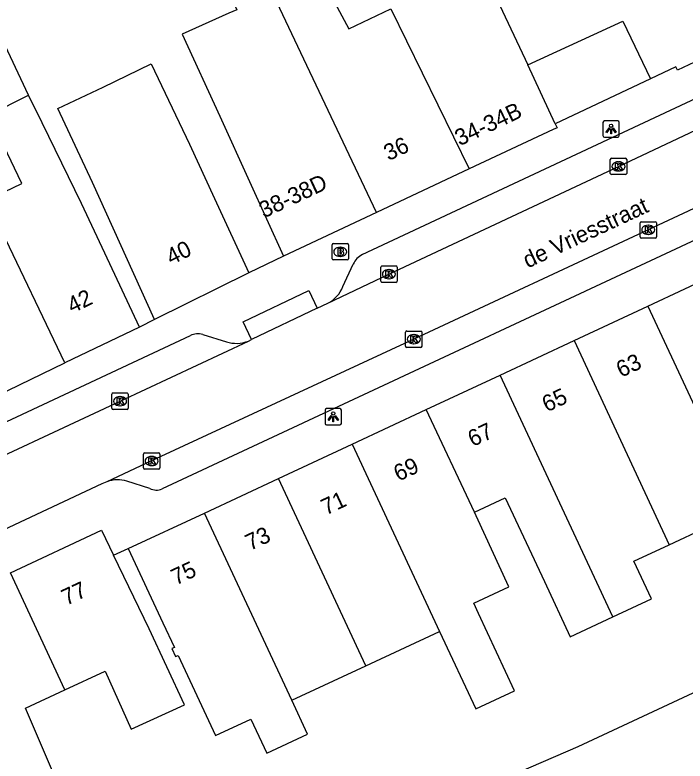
# Model space of a CAD drawing. Extents: x 160379 to 161131, y 383940 to 384849.
# Drawn here: x 160885.53 to 160926.47, y 384253 to 384298.59 of the extents above; entities that cross this region are included whole.
import ezdxf

# ---------------------------------------------------------------- set-up
doc = ezdxf.new("R2010")
doc.units = 0
for name, color, linetype in [('IMGEO_Brandkraan', 7, 'Continuous'), ('IMGEO_Kolk', 7, 'Continuous'), ('IMGEO_Lichtpunt', 7, 'Continuous'), ('IMGEO_Muur', 7, 'Continuous'), ('IMGEO_Openbare_ruimte_label', 7, 'Continuous'), ('IMGEO_Pand', 7, 'Continuous'), ('IMGEO_Pand_nummerreeks', 7, 'Continuous'), ('IMGEO_Rijbaan_lokaal_open', 7, 'Continuous'), ('IMGEO_Voetpad_open', 7, 'Continuous')]:
    doc.layers.add(name, color=color, linetype=linetype)

msp = doc.modelspace()

# ---------------------------------------------------------------- linework, layer by layer
at = {"layer": 'IMGEO_Brandkraan'}
for p, q in [((160904.905, 384283.692), (160904.905, 384284.544)), ((160904.98, 384284.618), (160905.832, 384284.618)), ((160905.393, 384284.398), (160905.418, 384284.398)), ((160905.906, 384284.544), (160905.906, 384283.692)), ((160905.832, 384283.618), (160904.98, 384283.618)), ((160905.416, 384283.838), (160905.391, 384283.838))]:
    msp.add_line(p, q, dxfattribs=at)
for points in [[(160904.905, 384283.692), (160904.905, 384284.544)], [(160904.98, 384284.618), (160905.832, 384284.618)], [(160905.906, 384284.544), (160905.906, 384283.692)], [(160905.253, 384284.318), (160905.253, 384283.918), (160905.466, 384283.918)], [(160905.484, 384284.318), (160905.253, 384284.318)], [(160905.432, 384284.237), (160905.378, 384284.237), (160905.378, 384284.161)], [(160905.378, 384284.161), (160905.431, 384284.161)], [(160905.44, 384284.085), (160905.378, 384284.085), (160905.378, 384284.004)], [(160905.378, 384284.004), (160905.44, 384284.004)], [(160905.832, 384283.618), (160904.98, 384283.618)]]:
    msp.add_lwpolyline(points, dxfattribs=at)
for centre, radius, start, end in [((160904.982, 384284.542), 0.0765, 91.552, 178.448), ((160904.982, 384284.542), 0.0765, 91.552, 178.448), ((160905.83, 384284.542), 0.0765, 1.552, 88.448), ((160905.83, 384284.542), 0.0765, 1.552, 88.448), ((160905.433, 384284.199), 0.0379, 267.8285, 90.9355), ((160905.441, 384284.044), 0.0404, 269.8759, 90.5077), ((160905.472, 384284.169), 0.251, 268.6676, 293.5347), ((160905.488, 384284.173), 0.145, 59.4692, 91.5367), ((160905.513, 384284.22), 0.0922, 285.5137, 58.1501), ((160905.518, 384284.028), 0.105, 301.3115, 78.989), ((160904.982, 384283.694), 0.0765, 181.552, 268.448), ((160904.982, 384283.694), 0.0765, 181.552, 268.448), ((160905.83, 384283.694), 0.0765, 271.552, 358.448), ((160905.83, 384283.694), 0.0765, 271.552, 358.448)]:
    msp.add_arc(centre, radius, start, end, dxfattribs=at)
for centre, major_axis, ratio, start_param, end_param in [((160905.392, 384284.118), (-0.387, 0.002), 0.722429, 4.712389, 7.853982), ((160905.417, 384284.118), (-0.39, 0.002), 0.717154, 1.570796, 4.712389)]:
    msp.add_ellipse(centre, major_axis=major_axis, ratio=ratio, start_param=start_param, end_param=end_param, dxfattribs=at)
at = {"layer": 'IMGEO_Kolk'}
for p, q in [((160921.981, 384289.836), (160922.833, 384289.836)), ((160921.906, 384288.91), (160921.906, 384289.762)), ((160922.394, 384289.616), (160922.419, 384289.616)), ((160922.907, 384289.762), (160922.907, 384288.91)), ((160922.417, 384289.056), (160922.392, 384289.056)), ((160922.833, 384288.836), (160921.981, 384288.836)), ((160923.726, 384285.029), (160923.726, 384285.881)), ((160923.801, 384285.955), (160924.653, 384285.955)), ((160924.214, 384285.735), (160924.239, 384285.735)), ((160924.727, 384285.881), (160924.727, 384285.029)), ((160924.653, 384284.955), (160923.801, 384284.955)), ((160924.237, 384285.175), (160924.212, 384285.175)), ((160907.879, 384282.324), (160907.879, 384283.176)), ((160907.954, 384283.25), (160908.806, 384283.25)), ((160908.367, 384283.03), (160908.392, 384283.03)), ((160908.88, 384283.176), (160908.88, 384282.324)), ((160908.806, 384282.25), (160907.954, 384282.25)), ((160908.39, 384282.47), (160908.365, 384282.47)), ((160909.399, 384278.351), (160909.399, 384279.203)), ((160909.474, 384279.277), (160910.326, 384279.277)), ((160909.887, 384279.057), (160909.912, 384279.057)), ((160910.4, 384279.203), (160910.4, 384278.351)), ((160909.91, 384278.497), (160909.885, 384278.497)), ((160910.326, 384278.277), (160909.474, 384278.277)), ((160891.449, 384274.563), (160891.449, 384275.415)), ((160891.524, 384275.489), (160892.376, 384275.489)), ((160891.937, 384275.269), (160891.962, 384275.269)), ((160892.45, 384275.415), (160892.45, 384274.563)), ((160892.376, 384274.489), (160891.524, 384274.489)), ((160891.96, 384274.709), (160891.935, 384274.709)), ((160893.379, 384270.906), (160893.379, 384271.758)), ((160893.454, 384271.832), (160894.306, 384271.832)), ((160893.867, 384271.612), (160893.892, 384271.612)), ((160894.38, 384271.758), (160894.38, 384270.906)), ((160894.306, 384270.832), (160893.454, 384270.832)), ((160893.89, 384271.052), (160893.865, 384271.052))]:
    msp.add_line(p, q, dxfattribs=at)
for points in [[(160921.981, 384289.836), (160922.833, 384289.836)], [(160921.906, 384288.91), (160921.906, 384289.762)], [(160922.227, 384289.536), (160922.35, 384289.536), (160922.35, 384289.385), (160922.48, 384289.536), (160922.644, 384289.536), (160922.498, 384289.385), (160922.651, 384289.136), (160922.499, 384289.136), (160922.414, 384289.3), (160922.35, 384289.233), (160922.35, 384289.136), (160922.227, 384289.136), (160922.227, 384289.536)], [(160922.907, 384289.762), (160922.907, 384288.91)], [(160922.833, 384288.836), (160921.981, 384288.836)], [(160923.726, 384285.029), (160923.726, 384285.881)], [(160923.801, 384285.955), (160924.653, 384285.955)], [(160924.727, 384285.881), (160924.727, 384285.029)], [(160924.047, 384285.655), (160924.17, 384285.655), (160924.17, 384285.504), (160924.3, 384285.655), (160924.464, 384285.655), (160924.318, 384285.504), (160924.471, 384285.255), (160924.319, 384285.255), (160924.234, 384285.419), (160924.17, 384285.352), (160924.17, 384285.255), (160924.047, 384285.255), (160924.047, 384285.655)], [(160924.653, 384284.955), (160923.801, 384284.955)], [(160907.879, 384282.324), (160907.879, 384283.176)], [(160907.954, 384283.25), (160908.806, 384283.25)], [(160908.88, 384283.176), (160908.88, 384282.324)], [(160908.2, 384282.95), (160908.323, 384282.95), (160908.323, 384282.799), (160908.453, 384282.95), (160908.617, 384282.95), (160908.471, 384282.799), (160908.624, 384282.55), (160908.472, 384282.55), (160908.387, 384282.714), (160908.323, 384282.647), (160908.323, 384282.55), (160908.2, 384282.55), (160908.2, 384282.95)], [(160908.806, 384282.25), (160907.954, 384282.25)], [(160909.399, 384278.351), (160909.399, 384279.203)], [(160909.474, 384279.277), (160910.326, 384279.277)], [(160909.72, 384278.977), (160909.843, 384278.977), (160909.843, 384278.826), (160909.973, 384278.977), (160910.137, 384278.977), (160909.991, 384278.826), (160910.144, 384278.577), (160909.992, 384278.577), (160909.907, 384278.741), (160909.843, 384278.674), (160909.843, 384278.577), (160909.72, 384278.577), (160909.72, 384278.977)], [(160910.4, 384279.203), (160910.4, 384278.351)], [(160910.326, 384278.277), (160909.474, 384278.277)], [(160891.449, 384274.563), (160891.449, 384275.415)], [(160891.524, 384275.489), (160892.376, 384275.489)], [(160892.45, 384275.415), (160892.45, 384274.563)], [(160891.77, 384275.189), (160891.893, 384275.189), (160891.893, 384275.038), (160892.023, 384275.189), (160892.187, 384275.189), (160892.041, 384275.038), (160892.194, 384274.789), (160892.042, 384274.789), (160891.957, 384274.953), (160891.893, 384274.886), (160891.893, 384274.789), (160891.77, 384274.789), (160891.77, 384275.189)], [(160892.376, 384274.489), (160891.524, 384274.489)], [(160893.379, 384270.906), (160893.379, 384271.758)], [(160893.454, 384271.832), (160894.306, 384271.832)], [(160894.38, 384271.758), (160894.38, 384270.906)], [(160893.7, 384271.532), (160893.823, 384271.532), (160893.823, 384271.381), (160893.953, 384271.532), (160894.117, 384271.532), (160893.971, 384271.381), (160894.124, 384271.132), (160893.972, 384271.132), (160893.887, 384271.296), (160893.823, 384271.229), (160893.823, 384271.132), (160893.7, 384271.132), (160893.7, 384271.532)], [(160894.306, 384270.832), (160893.454, 384270.832)]]:
    msp.add_lwpolyline(points, dxfattribs=at)
for centre, start, end in [((160921.983, 384289.76), 91.552, 178.448), ((160921.983, 384289.76), 91.552, 178.448), ((160922.831, 384289.76), 1.552, 88.448), ((160922.831, 384289.76), 1.552, 88.448), ((160921.983, 384288.912), 181.552, 268.448), ((160921.983, 384288.912), 181.552, 268.448), ((160922.831, 384288.912), 271.552, 358.448), ((160922.831, 384288.912), 271.552, 358.448), ((160923.803, 384285.879), 91.552, 178.448), ((160923.803, 384285.879), 91.552, 178.448), ((160924.651, 384285.879), 1.552, 88.448), ((160924.651, 384285.879), 1.552, 88.448), ((160923.803, 384285.031), 181.552, 268.448), ((160923.803, 384285.031), 181.552, 268.448), ((160924.651, 384285.031), 271.552, 358.448), ((160924.651, 384285.031), 271.552, 358.448), ((160907.956, 384283.174), 91.552, 178.448), ((160907.956, 384283.174), 91.552, 178.448), ((160908.804, 384283.174), 1.552, 88.448), ((160908.804, 384283.174), 1.552, 88.448), ((160907.956, 384282.326), 181.552, 268.448), ((160907.956, 384282.326), 181.552, 268.448), ((160908.804, 384282.326), 271.552, 358.448), ((160908.804, 384282.326), 271.552, 358.448), ((160909.476, 384279.201), 91.552, 178.448), ((160909.476, 384279.201), 91.552, 178.448), ((160910.324, 384279.201), 1.552, 88.448), ((160910.324, 384279.201), 1.552, 88.448), ((160909.476, 384278.353), 181.552, 268.448), ((160909.476, 384278.353), 181.552, 268.448), ((160910.324, 384278.353), 271.552, 358.448), ((160910.324, 384278.353), 271.552, 358.448), ((160891.526, 384275.413), 91.552, 178.448), ((160891.526, 384275.413), 91.552, 178.448), ((160892.374, 384275.413), 1.552, 88.448), ((160892.374, 384275.413), 1.552, 88.448), ((160891.526, 384274.565), 181.552, 268.448), ((160891.526, 384274.565), 181.552, 268.448), ((160892.374, 384274.565), 271.552, 358.448), ((160892.374, 384274.565), 271.552, 358.448), ((160893.456, 384271.756), 91.552, 178.448), ((160893.456, 384271.756), 91.552, 178.448), ((160894.304, 384271.756), 1.552, 88.448), ((160894.304, 384271.756), 1.552, 88.448), ((160893.456, 384270.908), 181.552, 268.448), ((160893.456, 384270.908), 181.552, 268.448), ((160894.304, 384270.908), 271.552, 358.448), ((160894.304, 384270.908), 271.552, 358.448)]:
    msp.add_arc(centre, 0.0765, start, end, dxfattribs=at)
for centre, major_axis, ratio, start_param, end_param in [((160922.393, 384289.336), (-0.387, 0.002), 0.722429, 4.712389, 7.853982), ((160922.418, 384289.336), (-0.39, 0.002), 0.717154, 1.570796, 4.712389), ((160924.213, 384285.455), (-0.387, 0.002), 0.722429, 4.712389, 7.853982), ((160924.238, 384285.455), (-0.39, 0.002), 0.717154, 1.570796, 4.712389), ((160908.366, 384282.75), (-0.387, 0.002), 0.722429, 4.712389, 7.853982), ((160908.391, 384282.75), (-0.39, 0.002), 0.717154, 1.570796, 4.712389), ((160909.886, 384278.777), (-0.387, 0.002), 0.722429, 4.712389, 7.853982), ((160909.911, 384278.777), (-0.39, 0.002), 0.717154, 1.570796, 4.712389), ((160891.936, 384274.989), (-0.387, 0.002), 0.722429, 4.712389, 7.853982), ((160891.961, 384274.989), (-0.39, 0.002), 0.717154, 1.570796, 4.712389), ((160893.866, 384271.332), (-0.387, 0.002), 0.722429, 4.712389, 7.853982), ((160893.891, 384271.332), (-0.39, 0.002), 0.717154, 1.570796, 4.712389)]:
    msp.add_ellipse(centre, major_axis=major_axis, ratio=ratio, start_param=start_param, end_param=end_param, dxfattribs=at)
at = {"layer": 'IMGEO_Lichtpunt'}
for p, q in [((160922.36, 384292.117), (160921.552, 384292.117)), ((160922.36, 384292.117), (160921.552, 384292.117)), ((160921.458, 384292.022), (160921.458, 384291.215)), ((160921.458, 384292.022), (160921.458, 384291.215)), ((160922.454, 384291.215), (160922.454, 384292.022)), ((160922.454, 384291.215), (160922.454, 384292.022)), ((160921.552, 384291.121), (160922.36, 384291.121)), ((160921.552, 384291.121), (160922.36, 384291.121)), ((160904.478, 384274.442), (160904.478, 384273.635)), ((160904.478, 384274.442), (160904.478, 384273.635)), ((160905.38, 384274.537), (160904.572, 384274.537)), ((160905.38, 384274.537), (160904.572, 384274.537)), ((160905.474, 384273.635), (160905.474, 384274.442)), ((160905.474, 384273.635), (160905.474, 384274.442)), ((160904.572, 384273.541), (160905.38, 384273.541)), ((160904.572, 384273.541), (160905.38, 384273.541))]:
    msp.add_line(p, q, dxfattribs=at)
for points in [[(160921.832, 384291.686), (160921.871, 384291.658), (160921.683, 384291.396), (160921.645, 384291.423), (160921.832, 384291.686)], [(160922.044, 384291.658), (160922.082, 384291.685), (160922.269, 384291.423), (160922.23, 384291.395), (160922.044, 384291.658)], [(160921.934, 384291.638), (160921.981, 384291.638), (160921.981, 384291.316), (160921.934, 384291.316), (160921.934, 384291.638)], [(160904.852, 384274.106), (160904.891, 384274.078), (160904.703, 384273.816), (160904.665, 384273.843), (160904.852, 384274.106)], [(160904.954, 384274.058), (160905.001, 384274.058), (160905.001, 384273.736), (160904.954, 384273.736), (160904.954, 384274.058)], [(160905.064, 384274.078), (160905.102, 384274.105), (160905.289, 384273.843), (160905.25, 384273.815), (160905.064, 384274.078)]]:
    msp.add_lwpolyline(points, dxfattribs=at)
for centre in [(160921.957, 384291.82), (160904.977, 384274.24)]:
    msp.add_circle(centre, 0.0994, dxfattribs=at)
for centre, start, end in [((160921.552, 384292.022), 90, 180), ((160921.552, 384292.022), 90, 180), ((160922.36, 384292.022), 0, 90), ((160922.36, 384292.022), 0, 90), ((160921.552, 384291.215), 180, 270), ((160921.552, 384291.215), 180, 270), ((160922.36, 384291.215), 270, 0), ((160922.36, 384291.215), 270, 360), ((160904.572, 384274.442), 90, 180), ((160904.572, 384274.442), 90, 180), ((160905.38, 384274.442), 0, 90), ((160905.38, 384274.442), 0, 90), ((160904.572, 384273.635), 180, 270), ((160904.572, 384273.635), 180, 270), ((160905.38, 384273.635), 270, 0), ((160905.38, 384273.635), 270, 360)]:
    msp.add_arc(centre, 0.0946, start, end, dxfattribs=at)
at = {"layer": 'IMGEO_Muur'}
for points in [[(160924.353, 384294.682), (160918.544, 384291.936)], [(160930.001, 384258.566), (160919.932, 384253.86), (160908.302, 384248.834), (160908.863, 384247.668)]]:
    msp.add_lwpolyline(points, dxfattribs=at)
at = {"layer": 'IMGEO_Pand'}
for points in [[(160899.672, 384303.304), (160898.287, 384306.091), (160901.664, 384307.681), (160904.748, 384301.18), (160904.231, 384300.909), (160905.939, 384297.749), (160908.487, 384298.964)], [(160899.672, 384303.304), (160897.553, 384302.346), (160899.087, 384298.907), (160898.593, 384298.7), (160895.752, 384297.416), (160898.042, 384292.4), (160899.864, 384288.409), (160901.94, 384283.86)], [(160907.619, 384286.524), (160899.672, 384303.304)], [(160886.354, 384293.679), (160882.574, 384301.732), (160878.051, 384299.608)], [(160914.972, 384299.577), (160916.859, 384295.542)], [(160908.487, 384298.964), (160913.277, 384289.178)], [(160916.859, 384295.542), (160922.675, 384298.22), (160924.353, 384294.682)], [(160931.856, 384298.207), (160930.084, 384297.372), (160930.176, 384297.181), (160926.009, 384295.223), (160925.916, 384295.423), (160924.353, 384294.682)], [(160894.058, 384279.977), (160890.273, 384288.343), (160888.141, 384292.876), (160890.913, 384294.18), (160893.846, 384295.602), (160896.194, 384290.694), (160897.724, 384287.368), (160899.813, 384282.825)], [(160918.544, 384291.936), (160916.859, 384295.542)], [(160883.944, 384292.495), (160886.354, 384293.679)], [(160893.139, 384279.512), (160891.02, 384284.041), (160889.599, 384287.077), (160887.183, 384291.993), (160886.354, 384293.679)], [(160883.818, 384287.275), (160885.947, 384288.288), (160884.848, 384290.597), (160884.75, 384290.802), (160883.944, 384292.495)], [(160918.544, 384291.936), (160918.655, 384291.7), (160918.405, 384291.583), (160913.277, 384289.178)], [(160913.277, 384289.178), (160907.619, 384286.524)], [(160888.584, 384277.323), (160884.505, 384285.811), (160883.818, 384287.275)], [(160907.619, 384286.524), (160901.94, 384283.86)], [(160899.813, 384282.825), (160894.058, 384279.977)], [(160924.206, 384280.799), (160928.725, 384282.907)], [(160919.689, 384278.691), (160924.206, 384280.799)], [(160924.206, 384280.799), (160929.523, 384269.402), (160929.683, 384269.058)], [(160893.139, 384279.512), (160888.584, 384277.323)], [(160915.172, 384276.584), (160919.689, 384278.691)], [(160919.689, 384278.691), (160925.511, 384266.214)], [(160883.014, 384274.647), (160888.584, 384277.323)], [(160910.656, 384274.477), (160915.172, 384276.584)], [(160922.062, 384261.816), (160915.172, 384276.584)], [(160906.139, 384272.369), (160910.656, 384274.477)], [(160913.606, 384268.198), (160910.656, 384274.477)], [(160901.623, 384270.262), (160906.139, 384272.369)], [(160906.139, 384272.369), (160911.479, 384260.923)], [(160897.106, 384268.155), (160901.623, 384270.262)], [(160906.96, 384258.823), (160901.623, 384270.262)], [(160913.606, 384268.198), (160915.491, 384269.077), (160917.878, 384263.96), (160919.447, 384260.597), (160922.062, 384261.816)], [(160892.455, 384265.985), (160897.106, 384268.155)], [(160902.44, 384256.722), (160897.106, 384268.155)], [(160911.479, 384260.923), (160913.691, 384256.182), (160916.05, 384257.279), (160913.845, 384262.023), (160913.559, 384262.637), (160915.714, 384263.639), (160913.711, 384267.975), (160913.606, 384268.198)], [(160925.511, 384266.214), (160930.027, 384268.32)], [(160885.248, 384264.503), (160890.808, 384267.097), (160891.546, 384265.572)], [(160922.062, 384261.816), (160924.417, 384262.915), (160923.349, 384265.205), (160925.511, 384266.214)], [(160892.455, 384265.985), (160894.569, 384261.454), (160895.273, 384259.944), (160895.118, 384259.871), (160895.348, 384259.379), (160895.503, 384259.451), (160897.784, 384254.558), (160899.948, 384255.555), (160900.92, 384253.473), (160903.413, 384254.636), (160902.44, 384256.722)], [(160888.58, 384257.352), (160891.044, 384258.498), (160892.631, 384254.945), (160895.888, 384256.431), (160893.723, 384261.072), (160891.546, 384265.572)], [(160888.58, 384257.352), (160885.248, 384264.503)], [(160906.96, 384258.823), (160911.479, 384260.923)], [(160902.44, 384256.722), (160906.96, 384258.823)], [(160883.919, 384253.426), (160886.06, 384248.416), (160888.975, 384249.661), (160886.167, 384256.23), (160888.58, 384257.352)]]:
    msp.add_lwpolyline(points, dxfattribs=at)
at = {"layer": 'IMGEO_Rijbaan_lokaal_open'}
for points in [[(160904.65, 384280.977), (160908.38, 384282.749), (160922.408, 384289.335), (160932.212, 384293.952)], [(160934.073, 384290.066), (160924.226, 384285.455), (160909.9, 384278.778), (160893.88, 384271.334), (160891.151, 384270.07)], [(160904.002, 384280.669), (160904.65, 384280.977)], [(160904.002, 384280.669), (160899.984, 384278.754)], [(160881.035, 384269.89), (160891.951, 384274.988), (160899.79, 384278.663)], [(160899.79, 384278.663), (160899.984, 384278.754)], [(160891.151, 384270.07), (160890.843, 384269.928), (160882.787, 384266.176)]]:
    msp.add_lwpolyline(points, dxfattribs=at)
at = {"layer": 'IMGEO_Voetpad_open'}
for points in [[(161019.512, 384327.87), (161000, 384318.788), (160934.837, 384288.458), (160894.523, 384269.636)], [(160906.754, 384283.942), (160930.378, 384295.017)], [(160924.353, 384294.682), (160918.544, 384291.936)], [(160901.94, 384283.86), (160899.813, 384282.825)], [(160905.569, 384281.992), (160906.204, 384283.363)], [(160899.984, 384278.754), (160899.468, 384279.838), (160903.486, 384281.753), (160904.002, 384280.669)], [(160894.058, 384279.977), (160893.139, 384279.512)], [(160882.103, 384272.392), (160896.247, 384279)], [(160897.006, 384279.057), (160898.445, 384278.622)], [(160893.765, 384269.65), (160892.366, 384270.106)], [(160891.546, 384265.572), (160892.455, 384265.985)]]:
    msp.add_lwpolyline(points, dxfattribs=at)
for centre, radius, start, end in [((160907.275, 384282.897), 1.168, 116.4789, 156.4639), ((160903.719, 384282.743), 1.997, 297.788, 337.8955), ((160896.696, 384278.099), 1.007, 72.0837, 116.5058), ((160899.062, 384280.475), 1.953, 251.5947, 291.8973), ((160891.813, 384268.234), 1.952, 73.5554, 109.8389), ((160894.159, 384270.435), 0.878, 243.3703, 294.5134)]:
    msp.add_arc(centre, radius, start, end, dxfattribs=at)

# ---------------------------------------------------------------- texts
at = {"layer": 'IMGEO_Openbare_ruimte_label'}
msp.add_text('de Vriesstraat', height=1, rotation=25.0792, dxfattribs=at).set_placement((160916.859, 384283.092))
at = {"layer": 'IMGEO_Pand_nummerreeks'}
for s, rotation, p in [('34-34B', 25.1242, (160912.7, 384290.564)), ('36', 25.1299, (160908.354, 384289.652)), ('38-38D', 24.9981, (160900.738, 384286.156)), ('40', 26.3296, (160895.079, 384283.294)), ('42', 25.6685, (160889.021, 384280.329)), ('63', 25.0096, (160922.562, 384276.413)), ('65', 25.0117, (160918.029, 384274.298)), ('67', 25.0117, (160913.495, 384272.183)), ('69', 25.0096, (160908.96, 384270.067)), ('71', 25.0117, (160904.531, 384267.999)), ('73', 25.0117, (160899.894, 384265.837)), ('75', 25.0096, (160895.359, 384263.722)), ('77', 25.0115, (160888.666, 384262.479))]:
    msp.add_text(s, height=1, rotation=rotation, dxfattribs=at).set_placement(p)

doc.saveas('drawing.dxf')
